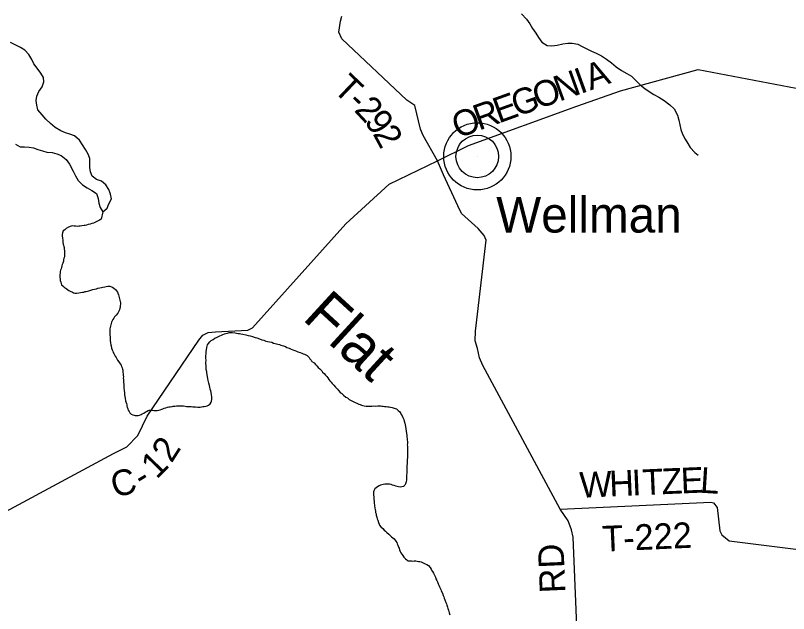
# Model space of a CAD drawing. Extents: x 0 to 1064, y 0 to 440.
# Drawn here: x 376.99 to 404.38, y 273.01 to 294.2 of the extents above; entities that cross this region are included whole.
import ezdxf

# ---------------------------------------------------------------- set-up
doc = ezdxf.new("R2010")
doc.units = 0
for name, color, linetype in [('GM_X_County_Road', 7, 'Continuous'), ('GM_X_County_Road_Text', 7, 'Continuous'), ('GM_X_Major_Lake', 7, 'Continuous'), ('GM_X_Minor_River', 7, 'Continuous'), ('GM_X_Minor_River_Text', 7, 'Continuous'), ('GM_X_Township_Road', 7, 'Continuous'), ('GM_X_Township_Road_Text', 7, 'Continuous'), ('GM_X_Unincorporated', 7, 'Continuous'), ('GM_X_Unincorporated_Location', 7, 'Continuous'), ('GM_X_Unincorporated_Text', 7, 'Continuous')]:
    doc.layers.add(name, color=color, linetype=linetype)

msp = doc.modelspace()

# ---------------------------------------------------------------- linework, layer by layer
at = {"layer": 'GM_X_County_Road'}
for points in [[(374.953, 275.718), (380.467, 278.675), (380.939, 278.91), (381.329, 279.321), (381.658, 280.001), (383.489, 282.692), (383.626, 282.878), (383.822, 282.971), (384.077, 282.985), (385.22, 283.054), (385.385, 283.13), (388.698, 286.814), (390.231, 288.223), (391.941, 289.053), (393.038, 289.597), (396.883, 290.988), (398.423, 291.53), (401.176, 292.292), (407.871, 291.014)], [(397.337, 261.406), (396.745, 275.713), (396.696, 275.975), (396.568, 276.287), (396.291, 276.711), (393.548, 281.794), (393.432, 282.063), (393.36, 282.398), (393.274, 282.667), (393.287, 283.013), (393.665, 286.235), (393.595, 286.4), (393.387, 286.653), (392.797, 287.186), (392.668, 287.45), (392.155, 288.552), (391.941, 289.053)]]:
    msp.add_lwpolyline(points, dxfattribs=at)
at = {"layer": 'GM_X_Major_Lake'}
for points in [[(380.3, 288.036), (380.199, 288.202), (380.043, 288.325), (379.868, 288.383), (379.706, 288.506), (379.653, 288.659), (379.631, 288.811), (379.634, 288.969), (379.624, 289.133), (379.566, 289.285), (379.471, 289.457), (379.365, 289.622), (379.258, 289.788), (379.084, 289.942), (378.921, 289.993), (378.764, 290.038), (378.595, 290.113), (378.403, 290.232), (378.235, 290.368), (378.073, 290.522), (377.936, 290.676), (377.787, 290.854), (377.753, 291.018), (377.725, 291.183), (377.752, 291.346), (377.827, 291.509), (377.939, 291.671), (378.003, 291.852), (377.981, 292.004), (377.898, 292.157), (377.767, 292.329), (377.642, 292.488), (377.572, 292.647), (377.465, 292.819), (377.328, 292.972), (377.171, 293.066), (377.003, 293.153), (376.816, 293.241)], [(376.99, 289.641), (377.159, 289.547), (377.317, 289.551), (377.475, 289.53), (377.632, 289.509), (377.789, 289.452), (377.946, 289.401), (378.11, 289.362), (378.292, 289.341), (378.461, 289.302), (378.618, 289.239), (378.786, 289.103), (378.911, 288.937), (379.04, 288.687), (379.123, 288.516), (379.217, 288.35), (379.367, 288.196), (379.535, 288.09), (379.704, 288.003), (379.86, 287.891), (379.924, 287.72), (379.952, 287.55), (379.998, 287.398), (380.087, 287.239), (380.241, 287.37), (380.304, 287.532), (380.398, 287.701), (380.364, 287.871), (380.3, 288.036)]]:
    msp.add_lwpolyline(points, dxfattribs=at)
at = {"layer": 'GM_X_Minor_River'}
for points in [[(394.917, 294.258), (395.096, 294.073), (395.215, 293.907), (395.31, 293.736), (395.423, 293.576), (395.517, 293.423), (395.642, 293.258), (395.829, 293.139), (395.999, 293.125), (396.187, 293.152), (396.382, 293.197), (396.565, 293.219), (396.717, 293.223), (396.911, 293.183), (397.067, 293.108), (397.23, 293.014), (397.399, 292.933), (397.567, 292.864), (397.748, 292.776), (397.935, 292.658), (398.109, 292.527), (398.277, 292.379), (398.457, 292.255), (398.65, 292.149), (398.812, 292.049), (398.974, 291.895), (399.123, 291.741), (399.285, 291.611), (399.441, 291.512), (399.61, 291.406), (399.784, 291.306), (399.977, 291.188), (400.169, 291.033), (400.324, 290.891), (400.448, 290.665), (400.488, 290.488), (400.528, 290.324), (400.568, 290.165), (400.626, 289.995), (400.721, 289.823), (400.815, 289.67), (400.892, 289.517), (401.059, 289.345), (401.179, 289.252)], [(380.087, 287.239), (380.026, 286.978), (379.97, 286.949), (379.871, 286.896), (379.828, 286.872), (379.754, 286.837), (379.699, 286.826), (379.638, 286.809), (379.57, 286.792), (379.509, 286.775), (379.466, 286.763), (379.423, 286.758), (379.343, 286.741), (379.282, 286.736), (379.233, 286.731), (379.178, 286.72), (379.136, 286.733), (379.075, 286.74), (379.02, 286.741), (378.965, 286.73), (378.872, 286.695), (378.786, 286.648), (378.742, 286.6), (378.687, 286.571), (378.654, 286.498), (378.653, 286.437), (378.652, 286.383), (378.657, 286.322), (378.667, 286.23), (378.671, 286.157), (378.682, 286.102), (378.693, 286.059), (378.705, 286.016), (378.716, 285.974), (378.721, 285.925), (378.732, 285.858), (378.73, 285.809), (378.735, 285.754), (378.734, 285.706), (378.727, 285.645), (378.713, 285.596), (378.694, 285.536), (378.693, 285.493), (378.667, 285.427), (378.653, 285.372), (378.64, 285.324), (378.627, 285.269), (378.607, 285.221), (378.594, 285.172), (378.581, 285.124), (378.574, 285.082), (378.566, 285.009), (378.565, 284.966), (378.564, 284.917), (378.575, 284.862), (378.58, 284.808), (378.597, 284.746), (378.608, 284.704), (378.625, 284.661), (378.667, 284.617), (378.721, 284.568), (378.793, 284.524), (378.841, 284.492), (378.883, 284.455), (378.931, 284.43), (379.01, 284.392), (379.052, 284.373), (379.1, 284.36), (379.161, 284.359), (379.235, 284.37), (379.296, 284.381), (379.369, 284.391), (379.412, 284.397), (379.461, 284.414), (379.504, 284.419), (379.547, 284.431), (379.59, 284.448), (379.664, 284.465), (379.732, 284.488), (379.793, 284.499), (379.86, 284.516), (379.916, 284.534), (379.977, 284.545), (380.044, 284.562), (380.087, 284.573), (380.161, 284.59), (380.204, 284.595), (380.271, 284.606), (380.332, 284.605), (380.393, 284.586), (380.435, 284.573), (380.483, 284.541)], [(380.483, 284.541), (380.537, 284.492), (380.572, 284.449), (380.608, 284.399), (380.625, 284.356), (380.642, 284.301), (380.66, 284.252), (380.665, 284.209), (380.682, 284.16), (380.693, 284.112), (380.704, 284.069), (380.715, 284.014), (380.714, 283.971), (380.707, 283.929), (380.7, 283.868), (380.693, 283.826), (380.679, 283.771), (380.66, 283.723), (380.622, 283.65), (380.565, 283.584), (380.503, 283.519), (380.477, 283.476), (380.44, 283.422), (380.42, 283.38), (380.401, 283.332), (380.382, 283.283), (380.368, 283.235), (380.355, 283.193), (380.348, 283.138), (380.341, 283.095), (380.339, 283.016), (380.337, 282.949), (380.342, 282.882), (380.346, 282.797), (380.345, 282.73), (380.35, 282.681), (380.36, 282.602), (380.371, 282.535), (380.382, 282.492), (380.398, 282.413), (380.415, 282.352), (380.439, 282.302), (380.45, 282.26), (380.473, 282.217), (380.497, 282.174), (380.526, 282.13), (380.556, 282.081), (380.579, 282.038), (380.609, 281.989), (380.65, 281.933), (380.703, 281.859), (380.739, 281.804), (380.75, 281.761), (380.773, 281.712), (380.784, 281.669), (380.796, 281.626), (380.8, 281.547), (380.805, 281.498), (380.81, 281.456), (380.815, 281.401), (380.814, 281.352), (380.818, 281.291), (380.823, 281.206), (380.827, 281.127), (380.832, 281.066), (380.83, 281.011), (380.84, 280.913), (380.851, 280.834), (380.861, 280.755), (380.872, 280.7), (380.877, 280.639), (380.893, 280.547), (380.904, 280.505), (380.922, 280.449), (380.933, 280.407), (380.938, 280.364), (380.949, 280.321), (380.972, 280.266), (380.989, 280.217), (381.019, 280.168), (381.048, 280.125), (381.096, 280.075), (381.15, 280.044), (381.193, 280.037), (381.235, 280.03), (381.278, 280.029), (381.339, 280.028), (381.388, 280.033), (381.443, 280.056), (381.487, 280.08), (381.536, 280.11), (381.586, 280.139), (381.641, 280.168), (381.691, 280.198), (381.734, 280.209), (381.789, 280.214), (381.843, 280.213), (381.898, 280.2), (381.953, 280.199), (382.008, 280.198), (382.075, 280.215)], [(382.075, 280.215), (382.118, 280.227), (382.174, 280.25), (382.217, 280.267), (382.266, 280.291), (382.315, 280.302), (382.383, 280.325), (382.426, 280.331), (382.474, 280.336), (382.542, 280.347), (382.585, 280.352), (382.634, 280.357), (382.695, 280.362), (382.75, 280.367), (382.817, 280.372), (382.89, 280.365), (382.945, 280.364), (383.006, 280.357), (383.054, 280.35), (383.097, 280.349), (383.14, 280.342), (383.213, 280.341), (383.28, 280.333), (383.322, 280.332), (383.377, 280.331), (383.45, 280.324), (383.493, 280.323), (383.536, 280.322), (383.585, 280.328), (383.634, 280.339), (383.683, 280.35), (383.738, 280.361), (383.787, 280.373), (383.83, 280.396), (383.886, 280.438), (383.93, 280.492), (383.943, 280.534), (383.95, 280.589), (383.951, 280.631), (383.953, 280.692), (383.942, 280.753), (383.925, 280.839), (383.915, 280.9), (383.892, 280.961), (383.881, 281.028), (383.87, 281.083), (383.848, 281.175), (383.825, 281.261), (383.809, 281.334), (383.798, 281.401), (383.781, 281.474), (383.77, 281.535), (383.771, 281.578), (383.755, 281.658), (383.75, 281.718), (383.746, 281.792), (383.741, 281.853), (383.742, 281.907), (383.744, 281.98), (383.74, 282.066), (383.741, 282.126), (383.749, 282.218), (383.751, 282.297), (383.758, 282.357), (383.772, 282.436), (383.786, 282.479), (383.799, 282.533), (383.83, 282.575), (383.881, 282.641), (383.924, 282.683), (383.992, 282.724), (384.06, 282.766), (384.135, 282.807), (384.19, 282.824), (384.233, 282.848), (384.295, 282.877), (384.344, 282.894), (384.399, 282.918), (384.449, 282.935), (384.51, 282.946), (384.577, 282.963), (384.62, 282.962), (384.675, 282.961), (384.778, 282.953), (384.827, 282.946), (384.888, 282.933), (384.93, 282.926), (384.973, 282.919), (385.052, 282.906), (385.149, 282.886), (385.24, 282.866), (385.313, 282.852), (385.392, 282.827), (385.482, 282.794), (385.549, 282.781), (385.64, 282.743), (385.725, 282.711), (385.791, 282.691), (385.858, 282.66), (385.924, 282.646), (385.997, 282.633)], [(385.997, 282.633), (386.07, 282.619), (386.137, 282.594), (386.191, 282.581), (386.282, 282.555), (386.349, 282.541), (386.397, 282.522), (386.44, 282.509), (386.488, 282.496), (386.555, 282.471), (386.609, 282.433), (386.694, 282.407), (386.766, 282.375), (386.821, 282.356), (386.887, 282.331), (386.954, 282.305), (386.996, 282.28), (387.075, 282.254), (387.141, 282.229), (387.184, 282.216), (387.232, 282.196), (387.274, 282.177), (387.328, 282.146), (387.4, 282.084), (387.423, 282.029), (387.471, 281.991), (387.495, 281.942), (387.573, 281.886), (387.626, 281.83), (387.674, 281.787), (387.715, 281.731), (387.775, 281.675), (387.841, 281.607), (387.876, 281.564), (387.924, 281.514), (387.972, 281.459), (388.019, 281.403), (388.055, 281.36), (388.096, 281.304), (388.126, 281.255), (388.173, 281.211), (388.215, 281.156), (388.269, 281.106), (388.328, 281.032), (388.4, 280.958), (388.441, 280.908), (388.507, 280.834), (388.555, 280.803), (388.614, 280.741), (388.692, 280.679), (388.752, 280.647), (388.818, 280.597), (388.885, 280.559), (388.951, 280.522), (389.023, 280.49), (389.09, 280.458), (389.156, 280.427), (389.199, 280.414), (389.247, 280.395), (389.295, 280.375), (389.344, 280.368), (389.417, 280.361), (389.46, 280.354), (389.521, 280.353), (389.576, 280.358), (389.618, 280.357), (389.692, 280.362), (389.753, 280.361), (389.832, 280.366), (389.875, 280.365), (389.93, 280.364), (389.972, 280.357), (390.015, 280.356), (390.069, 280.349), (390.13, 280.342), (390.185, 280.335), (390.234, 280.328), (390.282, 280.321), (390.337, 280.314), (390.379, 280.301), (390.446, 280.275), (390.494, 280.256), (390.548, 280.206), (390.608, 280.15), (390.643, 280.101), (390.661, 280.058), (390.696, 280.009), (390.72, 279.96), (390.748, 279.886), (390.765, 279.819), (390.782, 279.758), (390.793, 279.697), (390.81, 279.636), (390.82, 279.55), (390.83, 279.471), (390.841, 279.392), (390.852, 279.324), (390.862, 279.257), (390.867, 279.208), (390.872, 279.154), (390.877, 279.099)], [(390.877, 279.099), (390.876, 279.038), (390.874, 278.983), (390.88, 278.94), (390.878, 278.886), (390.883, 278.837), (390.881, 278.752), (390.879, 278.666), (390.878, 278.594), (390.876, 278.533), (390.875, 278.454), (390.867, 278.368), (390.865, 278.308), (390.858, 278.253), (390.857, 278.198), (390.855, 278.107), (390.853, 278.028), (390.858, 277.979), (390.85, 277.906), (390.848, 277.833), (390.847, 277.785), (390.84, 277.742), (390.833, 277.675), (390.807, 277.609), (390.781, 277.561), (390.738, 277.513), (390.676, 277.496), (390.627, 277.49), (390.56, 277.498), (390.512, 277.505), (390.463, 277.518), (390.403, 277.543), (390.348, 277.562), (390.306, 277.575), (390.245, 277.589), (390.19, 277.59), (390.135, 277.591), (390.074, 277.592), (390.019, 277.581), (389.976, 277.569), (389.927, 277.552), (389.878, 277.528), (389.822, 277.499), (389.773, 277.463), (389.723, 277.422), (389.685, 277.361), (389.678, 277.319), (389.677, 277.264), (389.681, 277.203), (389.686, 277.148), (389.685, 277.106), (389.69, 277.045), (389.701, 276.984), (389.706, 276.935), (389.71, 276.838), (389.726, 276.74), (389.737, 276.697), (389.748, 276.636), (389.753, 276.587), (389.77, 276.538), (389.775, 276.489), (389.792, 276.428), (389.809, 276.361), (389.826, 276.312), (389.855, 276.232), (389.872, 276.177), (389.889, 276.134), (389.937, 276.079), (390.008, 276.017), (390.05, 275.961), (390.104, 275.924), (390.152, 275.88), (390.217, 275.818), (390.271, 275.768), (390.319, 275.731), (390.361, 275.694), (390.409, 275.65), (390.468, 275.576), (390.498, 275.527), (390.521, 275.478), (390.544, 275.429), (390.567, 275.361), (390.584, 275.318), (390.601, 275.263), (390.625, 275.208), (390.648, 275.159), (390.677, 275.116), (390.713, 275.06), (390.748, 275.005), (390.808, 274.943), (390.856, 274.905), (390.898, 274.88), (390.952, 274.873), (391.007, 274.872), (391.05, 274.865), (391.123, 274.87), (391.172, 274.869), (391.227, 274.862), (391.275, 274.855), (391.318, 274.848), (391.366, 274.835)], [(391.366, 274.835), (391.415, 274.816), (391.463, 274.791), (391.505, 274.772), (391.566, 274.74), (391.62, 274.709), (391.679, 274.641), (391.715, 274.585), (391.732, 274.543), (391.767, 274.493), (391.797, 274.438), (391.82, 274.395), (391.849, 274.34), (391.873, 274.296), (391.89, 274.235), (391.919, 274.18), (391.942, 274.131), (391.971, 274.063), (391.995, 274.014), (392.018, 273.953), (392.035, 273.91), (392.058, 273.855), (392.075, 273.806), (392.116, 273.726), (392.145, 273.652), (392.168, 273.597), (392.185, 273.548), (392.208, 273.487), (392.243, 273.401), (392.26, 273.346), (392.277, 273.303), (392.294, 273.236), (392.311, 273.187), (392.328, 273.132), (392.346, 273.077), (392.357, 273.034), (392.38, 272.966)]]:
    msp.add_lwpolyline(points, dxfattribs=at)
at = {"layer": 'GM_X_Township_Road'}
for points in [[(391.941, 289.053), (391.442, 289.952), (391.342, 290.172), (391.146, 291.006), (390.863, 291.204), (388.554, 293.375), (388.453, 293.607), (388.507, 293.995), (388.551, 294.177)], [(396.291, 276.711), (401.628, 276.949), (401.725, 276.93), (401.845, 276.764), (401.95, 275.937), (402.015, 275.797), (402.273, 275.581), (406.999, 274.989)]]:
    msp.add_lwpolyline(points, dxfattribs=at)
at = {"layer": 'GM_X_Unincorporated'}
for radius in [1.19, 0.755]:
    msp.add_circle((393.354, 289.208), radius, dxfattribs=at)
at = {"layer": 'GM_X_Unincorporated_Location'}
msp.add_line((393.354, 289.208), (393.354, 289.208), dxfattribs=at)

# ---------------------------------------------------------------- texts
at = {"layer": 'GM_X_County_Road_Text'}
for s, height, rotation, p in [('A', 0.909, 19.8197, (397.36, 291.542)), ('N', 0.909, 19.8197, (396.257, 291.144)), ('I', 0.909, 19.8221, (397.009, 291.415)), ('O', 0.909, 19.8197, (395.504, 290.873)), ('G', 0.909, 19.8197, (394.751, 290.601)), ('E', 0.909, 19.8202, (394.112, 290.371)), ('R', 0.909, 19.8507, (393.41, 290.117)), ('O', 0.909, 21.3955, (392.671, 289.828)), ('2', 0.909, 57.6289, (382.524, 278.313)), ('1', 0.909, 45.2544, (381.996, 277.748)), ('C', 0.909, 15.1836, (380.512, 277.099)), ('-', 0.909, 31.4922, (381.491, 277.406)), ('RD', 0.9091, 92.4687, (396.479, 273.748))]:
    msp.add_text(s, height=height, rotation=rotation, dxfattribs=at).set_placement(p)
at = {"layer": 'GM_X_Minor_River_Text'}
msp.add_text('Flat', height=1.515, rotation=317.4995, dxfattribs=at).set_placement((387.123, 283.447))
at = {"layer": 'GM_X_Township_Road_Text'}
for s, height, rotation, p in [('T', 0.909, 316.4442, (388.21, 291.548)), ('-', 0.909, 316.4442, (388.703, 291.079)), ('2', 0.909, 312.8327, (388.963, 290.833)), ('9', 0.909, 305.6096, (389.324, 290.446)), ('2', 0.909, 298.3865, (389.634, 290.016)), ('W', 0.909, 2.4825, (396.994, 277.107)), ('H', 0.909, 2.4815, (398.046, 277.152)), ('I', 0.909, 2.4844, (398.845, 277.187)), ('T', 0.909, 2.4821, (399.218, 277.203)), ('Z', 0.909, 2.4821, (399.898, 277.233)), ('E', 0.909, 2.2976, (400.576, 277.262)), ('L', 0.909, 356.475, (401.231, 277.29)), ('T-222', 0.9091, 2.5269, (397.799, 275.2))]:
    msp.add_text(s, height=height, rotation=rotation, dxfattribs=at).set_placement(p)
at = {"layer": 'GM_X_Unincorporated_Text'}
msp.add_text('Wellman', height=1.2636, rotation=0, dxfattribs=at).set_placement((394.023, 286.509))

doc.saveas('drawing.dxf')
